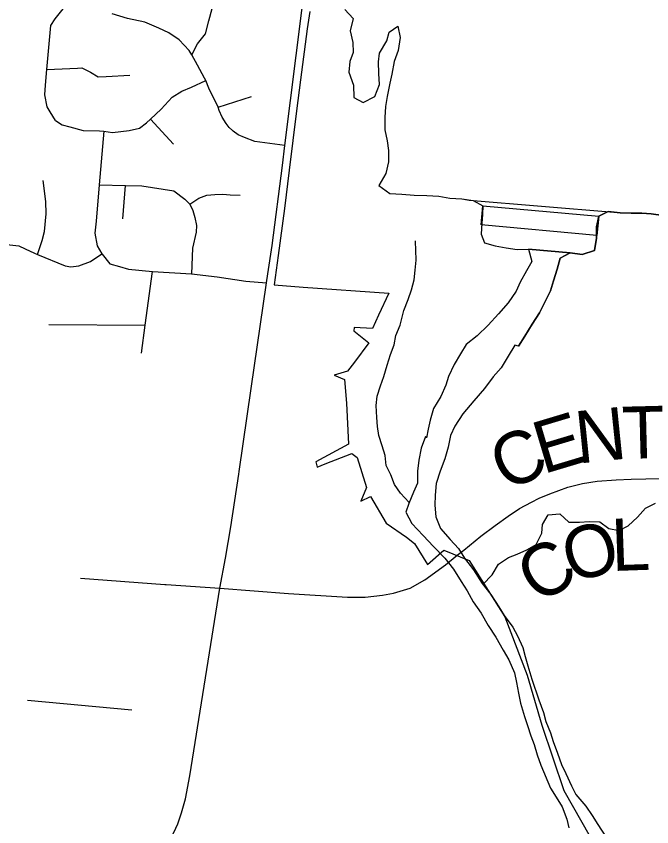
# Model space of a CAD drawing. Extents: x 114843 to 284848, y 317643 to 566895.
# Drawn here: x 236028 to 239681, y 436688 to 441342 of the extents above; entities that cross this region are included whole.
import ezdxf

# ---------------------------------------------------------------- set-up
doc = ezdxf.new("R2010")
doc.units = 0
for name, color, linetype in [('GM_X_City_Street', 7, 'Continuous'), ('GM_X_Corporation', 7, 'Continuous'), ('GM_X_County_Road', 7, 'Continuous'), ('GM_X_County_Road_Text', 7, 'Continuous'), ('GM_X_Hydro', 7, 'Continuous'), ('GM_X_Major_Lake', 7, 'Continuous'), ('GM_X_Major_River', 7, 'Continuous'), ('GM_X_Minor_River', 7, 'Continuous')]:
    doc.layers.add(name, color=color, linetype=linetype)

msp = doc.modelspace()

# ---------------------------------------------------------------- linework, layer by layer
at = {"layer": 'GM_X_City_Street'}
for p, q in [((237189.8, 440820.1), (237380.4, 440880.5)), ((236799.6, 440752.1), (236931.9, 440607.9)), ((236641.8, 440178.6), (236657, 440370.6)), ((236214.9, 439571.8), (236770, 439568.9)), ((236889.4, 438079.4), (237197.7, 438057)), ((236092.3, 437415.2), (236693.4, 437360.1))]:
    msp.add_line(p, q, dxfattribs=at)
for points in [[(237037.7, 441120), (237070.9, 441184), (237116.9, 441242.1), (237134.9, 441316.2), (237186.8, 441508.6), (237192, 441544.5), (237206.8, 441646.9), (237186.7, 441795.3), (237148.7, 441873.5), (237088.6, 441943.6), (237038.6, 441989.7), (236998.6, 442019.8), (236966.6, 442035.4), (236928.5, 442053.9), (236862.5, 442064), (236782.4, 442060), (236698.4, 442068), (236376.2, 442134.3)], [(236254.7, 440743.3), (236222.6, 440793.4), (236206.6, 440821.4), (236192.6, 440891.6), (236196.6, 440945.7), (236204.5, 441036.8), (236226.5, 441288.5), (236252.5, 441326.6), (236338.2, 441437)], [(237271.9, 440685.4), (237252.3, 440703.3), (237234.8, 440725.8), (237211.1, 440762.9), (237194.3, 440801), (237189.8, 440820.1), (237135, 440929.4), (237117.2, 440972.4), (237111, 440987.5), (237071, 441061.7), (237037.7, 441120), (237022.9, 441145.9), (236964.8, 441206.1), (236904.8, 441246.1), (236848.8, 441274.2), (236766.7, 441308.3), (236668.7, 441328.4), (236580.6, 441356.5)], [(236204.5, 441036.8), (236380.1, 441043.6), (236406.1, 441045.5), (236456, 441021.2), (236499.8, 440994.9), (236545.8, 440996.6), (236681.9, 441003.9)], [(236254.7, 440743.3), (236292.7, 440719.2), (236336.7, 440707.2), (236412.8, 440687.1), (236506.8, 440685.1), (236532, 440681.6), (236580.9, 440675), (236676.9, 440687), (236736.9, 440699), (236776.9, 440731.1), (236799.6, 440752.1), (236860.9, 440809.2), (236924.9, 440877.3), (236981, 440911.4), (237035, 440935.4), (237117.2, 440972.4)], [(236532, 440681.6), (236505.2, 440374.2), (236487, 440165.9), (236481, 440095.8), (236493.1, 440023.6), (236521.2, 439978.6), (236523.1, 439975.5), (236567.1, 439921.3), (236621.2, 439905.3), (236673.2, 439889.2), (236811.7, 439877.1), (237036.2, 439862.3), (237183.9, 439846), (237348.1, 439820.3), (237466.3, 439810.8)], [(237571.6, 440600.6), (237400.5, 440622.8), (237340.4, 440645.8), (237303.8, 440662.1), (237275.9, 440681.8), (237271.9, 440685.4)], [(236150.5, 439973.9), (236177.3, 440054.9), (236191.5, 440106.9), (236200, 440207), (236198.4, 440279.2), (236182.9, 440399.5)], [(236505.2, 440374.2), (236657, 440370.6), (236750.8, 440368.4), (236934.6, 440339.4), (236996.6, 440292.6), (237025.5, 440262.4), (237043.9, 440226.6), (237055.5, 440187.1), (237064.5, 440140.3), (237063.1, 440102.1), (237041.2, 440010.8), (237036.2, 439862.3)], [(237025.5, 440262.4), (237078.2, 440298.4), (237123.1, 440315.2), (237169.1, 440319), (237216, 440320.3), (237258.6, 440317.1), (237315.9, 440314.9)], [(235547.7, 439984.9), (235601.1, 440015.8), (235639.2, 440027.7), (235689.2, 440031.4), (235975.2, 440031.9), (236043.1, 440023.5), (236079, 440007.3), (236132.9, 439981), (236150.5, 439973.9), (236310.5, 439909.9), (236342.5, 439903.7), (236388.5, 439909.5), (236454.6, 439933.2), (236521.2, 439978.6)], [(236748, 439406.7), (236770, 439568.9), (236811.7, 439877.1)], [(236398.5, 438116.2), (236883.3, 438079.9), (236889.4, 438079.4)]]:
    msp.add_lwpolyline(points, dxfattribs=at)
at = {"layer": 'GM_X_Corporation'}
msp.add_lwpolyline([(237715.8, 441368.7), (237700.2, 441270.7), (237662.8, 440976.8), (237638.6, 440799.3), (237597.2, 440458.8), (237570.2, 440238.3), (237533.8, 439967.6), (237509.8, 439799.2), (237677.6, 439787.4), (238169.1, 439752.7), (238110.4, 439624.8), (238075.4, 439548.6), (237970.3, 439554.8), (237969.4, 439534.8), (238054.4, 439466.9), (237972.5, 439355.1), (237931.6, 439305), (237855.8, 439282), (237914.3, 439255.3), (237927, 439120.2), (237937.6, 438885.7), (237750, 438782.7), (237757.1, 438753.6), (237803.7, 438771.7), (237956.7, 438831.2), (237987.7, 438808.3), (238041.4, 438636.3), (238008.5, 438557.2), (238063.4, 438584.8), (238153.4, 438431.4), (238271.7, 438351.7), (238316.5, 438315.3), (238391.9, 438192.9), (238484.8, 438276.6), (238631.1, 438217.5), (238836.4, 437892.4), (238964.2, 437559.2), (239049.6, 437271.6), (239174.6, 436896.2), (239326.5, 436629)], dxfattribs=at)
at = {"layer": 'GM_X_County_Road'}
for points in [[(237474.1, 439863.1), (237498.6, 440025.4), (237557.7, 440485), (237571.6, 440600.6), (237670.2, 441375.7), (237814.4, 442325.6), (237835.8, 442480.2), (237892.1, 442865.2), (237973.9, 443417.3), (237978.9, 443460.5), (237985.1, 443562.1), (237979.6, 443724.4), (237955.2, 444088.8)], [(237309.7, 438727.7), (237377.8, 439204.2), (237466.3, 439810.8), (237474.1, 439863.1)], [(235814.9, 433971.6), (235816.7, 433976.7), (235946.8, 434334.1), (236223.4, 435090.5), (236364.1, 435450.1), (236443.5, 435626), (236677.7, 436139), (236748.6, 436290.6), (236830.7, 436459.6), (236895.8, 436580.7), (236933.5, 436653.9), (236956.6, 436704.5), (236978.7, 436767.1), (237001.6, 436848.9), (237025.8, 436981), (237197.7, 438057), (237231.1, 438230), (237261.1, 438410.7), (237307.5, 438712.3), (237309.7, 438727.7)], [(238599.9, 438276.4), (238698.4, 438355.9), (238780, 438418.6), (238854.5, 438471.8), (238921.1, 438515.2), (238989.3, 438551.6), (239033.8, 438574.2), (239094.2, 438600.2), (239199.1, 438637.6), (239282.5, 438658.1), (239366.9, 438673), (239475.2, 438680.2), (239561.2, 438684), (239816.3, 438689)], [(237197.7, 438057), (237592.6, 438027.6), (237932.1, 438006.2), (238034.1, 438006.9), (238132.8, 438017.2), (238196.5, 438028.8), (238291.9, 438058.2), (238376, 438105), (238494.8, 438191.9), (238562.9, 438246.6), (238599.9, 438276.4)]]:
    msp.add_lwpolyline(points, dxfattribs=at)
at = {"layer": 'GM_X_Hydro'}
msp.add_lwpolyline([(238700.8, 440144.1), (238710.7, 440253.7), (239375.8, 440193.3), (239365.8, 440083.7)], close=True, dxfattribs=at)
at = {"layer": 'GM_X_Major_Lake'}
for p, q in [((238631.9, 440287), (239462.6, 440217.9)), ((238971.7, 440003.8), (239212, 439984.4))]:
    msp.add_line(p, q, dxfattribs=at)
for points in [[(237916.9, 441380.2), (237965.1, 441330.2), (237947.3, 441258), (237963.4, 441191.8), (237965.6, 441133.7), (237945.7, 441081.5), (237939.8, 441021.4), (237966, 440947.3), (237968.2, 440875.1), (238022.3, 440847.2)], [(238022.3, 440847.2), (238088.4, 440881.5), (238116.2, 440949.7), (238112.1, 441013.8), (238109.9, 441080), (238115.8, 441130.1), (238157.7, 441200.4), (238171.6, 441250.5), (238221.6, 441284.7), (238233.8, 441220.6), (238223.9, 441146.4), (238200, 441082.2), (238186.2, 441010), (238176.3, 440957.9), (238160.5, 440881.7), (238150.6, 440823.5), (238146.7, 440761.4), (238146.9, 440689.2), (238159.1, 440627.1), (238167.2, 440571), (238167.3, 440506.8), (238151.5, 440438.6), (238111.6, 440370.4), (238175.8, 440324.4), (238243.9, 440320.6), (238316, 440314.8), (238388.1, 440313), (238456.2, 440309.1), (238520.3, 440297.3), (238588.4, 440293.4), (238631.9, 440287)], [(238022.3, 440847.2), (238088.4, 440881.5), (238116.2, 440949.7), (238112.1, 441013.8), (238109.9, 441080), (238115.8, 441130.1), (238157.7, 441200.4), (238171.6, 441250.5), (238221.6, 441284.7), (238233.8, 441220.6), (238223.9, 441146.4), (238200, 441082.2), (238186.2, 441010), (238176.3, 440957.9), (238160.5, 440881.7), (238150.6, 440823.5), (238146.7, 440761.4), (238146.9, 440689.2), (238159.1, 440627.1), (238167.2, 440571), (238167.3, 440506.8), (238151.5, 440438.6), (238111.6, 440370.4), (238175.8, 440324.4), (238243.9, 440320.6), (238316, 440314.8), (238388.1, 440313), (238456.2, 440309.1), (238520.3, 440297.3), (238588.4, 440293.4), (238654.6, 440283.6), (238710.7, 440253.7), (238708.8, 440203.6), (238704.9, 440153.4), (238701.1, 440091.3), (238719.2, 440041.2), (238781.3, 440023.3), (238843.5, 440011.5), (238907.6, 440003.6), (238971.7, 440003.8)], [(238022.3, 440847.2), (238088.4, 440881.5), (238116.2, 440949.7), (238112.1, 441013.8), (238109.9, 441080), (238115.8, 441130.1), (238157.7, 441200.4), (238171.6, 441250.5), (238221.6, 441284.7), (238233.8, 441220.6), (238223.9, 441146.4), (238200, 441082.2), (238186.2, 441010), (238176.3, 440957.9), (238160.5, 440881.7), (238150.6, 440823.5), (238146.7, 440761.4), (238146.9, 440689.2), (238159.1, 440627.1), (238167.2, 440571), (238167.3, 440506.8), (238151.5, 440438.6), (238111.6, 440370.4), (238175.8, 440324.4), (238243.9, 440320.6), (238316, 440314.8), (238388.1, 440313), (238456.2, 440309.1), (238520.3, 440297.3), (238588.4, 440293.4), (238654.6, 440283.6), (238710.7, 440253.7), (238708.8, 440203.6), (238704.9, 440153.4), (238701.1, 440091.3), (238719.2, 440041.2), (238781.3, 440023.3), (238843.5, 440011.5), (238907.6, 440003.6), (238971.7, 440003.8)], [(239212, 439984.4), (239280.2, 439974.6), (239352.2, 439996.8), (239362.1, 440067), (239363.9, 440133.1), (239375.8, 440193.3), (239429.8, 440221.5), (239499.9, 440213.7), (239562, 440211.8), (239624.1, 440212), (239676.2, 440208.1), (239746.3, 440198.3)], [(239746.3, 440198.3), (239676.2, 440208.1), (239624.1, 440212), (239562, 440211.8), (239499.9, 440213.7), (239429.8, 440221.5), (239375.8, 440193.3), (239363.9, 440133.1), (239362.1, 440067), (239352.2, 439996.8), (239280.2, 439974.6), (239212.1, 439984.4)], [(239462.6, 440217.9), (239499.9, 440213.7), (239562, 440211.8), (239624.1, 440212), (239676.2, 440208.1), (239746.3, 440198.3)]]:
    msp.add_lwpolyline(points, dxfattribs=at)
at = {"layer": 'GM_X_Major_River'}
msp.add_line((239212, 439984.4), (238971.7, 440003.8), dxfattribs=at)
for points in [[(238971.7, 440003.8), (238991.9, 439933.7), (238959.9, 439879.5), (238924, 439815.2), (238902.1, 439763.1), (238856.2, 439696.8), (238800.3, 439632.5), (238740.4, 439568.2), (238676.4, 439507.9), (238614.4, 439457.6), (238580.5, 439403.4), (238544.6, 439343.2), (238512.7, 439272.9), (238496.8, 439222.8), (238468.9, 439158.5), (238427.1, 439090.3), (238407.2, 439022.1), (238395.3, 438971.9), (238385.4, 438921.8)], [(238971.7, 440003.8), (238991.9, 439933.7), (238959.9, 439879.5), (238924, 439815.2), (238902.1, 439763.1), (238856.2, 439696.8), (238800.3, 439632.5), (238740.4, 439568.2), (238676.4, 439507.9), (238614.4, 439457.6), (238580.5, 439403.4), (238544.6, 439343.2), (238512.7, 439272.9), (238496.8, 439222.8), (238468.9, 439158.5), (238427.1, 439090.3), (238407.2, 439022.1), (238395.3, 438971.9), (238385.4, 438921.8)], [(238914.9, 439448.4), (238950.8, 439504.6), (238992.7, 439574.9), (239034.6, 439639.1), (239068.5, 439703.4), (239098.4, 439765.6), (239116.3, 439823.8), (239136.2, 439890), (239154, 439952.2), (239212, 439984.4)], [(239212.1, 439984.4), (239154, 439952.2), (239136.2, 439890), (239116.3, 439823.8), (239098.4, 439765.6), (239068.5, 439703.4), (239034.6, 439639.1), (238992.7, 439574.9), (238950.8, 439504.6), (238914.9, 439448.4)], [(238914.9, 439448.4), (238892.8, 439454.3), (238854.9, 439390.1), (238815, 439323.8), (238769.1, 439271.6), (238719.2, 439205.3), (238657.3, 439133), (238595.4, 439058.6), (238549.5, 438988.4), (238523.6, 438934.2), (238509.7, 438868), (238491.8, 438799.8), (238463.9, 438729.5), (238442.1, 438659.3), (238436.2, 438591.2), (238434.4, 438535), (238440.5, 438466.9), (238466.7, 438400.8), (238523, 438336.8), (238569.1, 438284.8), (238605.3, 438230.8), (238655.6, 438162.8), (238705.8, 438084.7), (238756, 438020.7), (238802.3, 437950.7), (238832.4, 437900.6), (238882.6, 437834.6), (238908.8, 437784.6), (238939, 437716.5), (238953.1, 437666.4), (238969.3, 437612.3), (238991.5, 437536.2), (239031.8, 437416), (239058, 437343.9), (239072.2, 437291.9), (239098.4, 437227.8), (239114.5, 437177.7), (239138.7, 437109.6), (239160.9, 437045.5), (239187.1, 436993.5), (239219.3, 436923.4), (239243.4, 436873.4), (239301.6, 436805.4), (239337.8, 436753.3), (239370, 436701.3), (239416.2, 436629.3)], [(238385.4, 438921.8), (238379.4, 438929.8), (238355.5, 438861.6), (238341.6, 438793.4), (238333.8, 438729.2), (238333.9, 438661), (238312, 438608.9), (238284.1, 438544.6), (238268.2, 438494.5), (238302.4, 438428.4), (238366.7, 438360.4), (238426.9, 438296.4), (238491.2, 438230.5), (238541.4, 438166.5), (238585.6, 438096.4), (238619.8, 438042.4), (238654, 437980.3), (238700.2, 437914.3), (238740.4, 437844.3), (238784.6, 437776.2), (238826.9, 437702.2), (238859.1, 437646.1), (238891.3, 437572), (238903.4, 437515.9), (238915.6, 437455.8), (238925.7, 437397.7), (238949.9, 437321.6), (238966.1, 437269.5), (238986.3, 437209.5), (239004.4, 437159.4), (239022.6, 437101.3), (239042.7, 437041.2), (239099.1, 436909.1), (239131.3, 436857), (239165.5, 436803), (239191.7, 436730.9), (239203.8, 436680.8)]]:
    msp.add_lwpolyline(points, dxfattribs=at)
at = {"layer": 'GM_X_Minor_River'}
for points in [[(238286.3, 438549.6), (238236.2, 438603.3), (238202.2, 438653.5), (238180.3, 438709.7), (238154.4, 438761.9), (238148.5, 438820.1), (238130.6, 438876.2), (238112.7, 438934.4), (238104.8, 438986.5), (238100.8, 439038.7), (238097, 439106.9), (238103.1, 439161), (238121.2, 439219.1), (238141.3, 439273.2), (238159.4, 439339.3), (238179.5, 439399.4), (238199.6, 439455.5), (238209.8, 439509.6), (238233.9, 439567.7), (238256, 439651.9), (238280.2, 439716), (238300.3, 439772.1), (238314.4, 439828.2), (238320.5, 439884.3), (238326.6, 439942.4), (238324.7, 439998.6), (238322.8, 440048.7), (238322.8, 440052.7)], [(238710.1, 438079.2), (238763.6, 438135.1), (238799.8, 438195.2), (238857.9, 438233.1), (238907.9, 438253.1), (238962, 438279), (239016.1, 438309), (239048.2, 438373.1), (239052.3, 438423.2), (239084.4, 438479.3), (239152.5, 438485.1), (239204.4, 438436.9), (239264.5, 438436.8), (239320.5, 438440.7), (239382.5, 438438.5), (239434.5, 438400.3), (239492.5, 438388.2), (239544.6, 438416.1), (239598.7, 438466.2), (239644.8, 438518.2), (239702.9, 438546.1)]]:
    msp.add_lwpolyline(points, dxfattribs=at)

# ---------------------------------------------------------------- texts
at = {"layer": 'GM_X_County_Road_Text'}
for s, rotation, p in [('N', 5.8694, (239256.2, 438773.1)), ('T', 1.4522, (239512.7, 438799.7)), ('E', 16.7001, (239055.9, 438711.6)), ('C', 25.9676, (238846.4, 438608.3)), ('L', 2.0224, (239452.4, 438156.1)), ('O', 16.6146, (239219.3, 438083.9)), ('C', 33.0778, (239033.4, 437959))]:
    msp.add_text(s, height=300, rotation=rotation, dxfattribs=at).set_placement(p)

doc.saveas('drawing.dxf')
